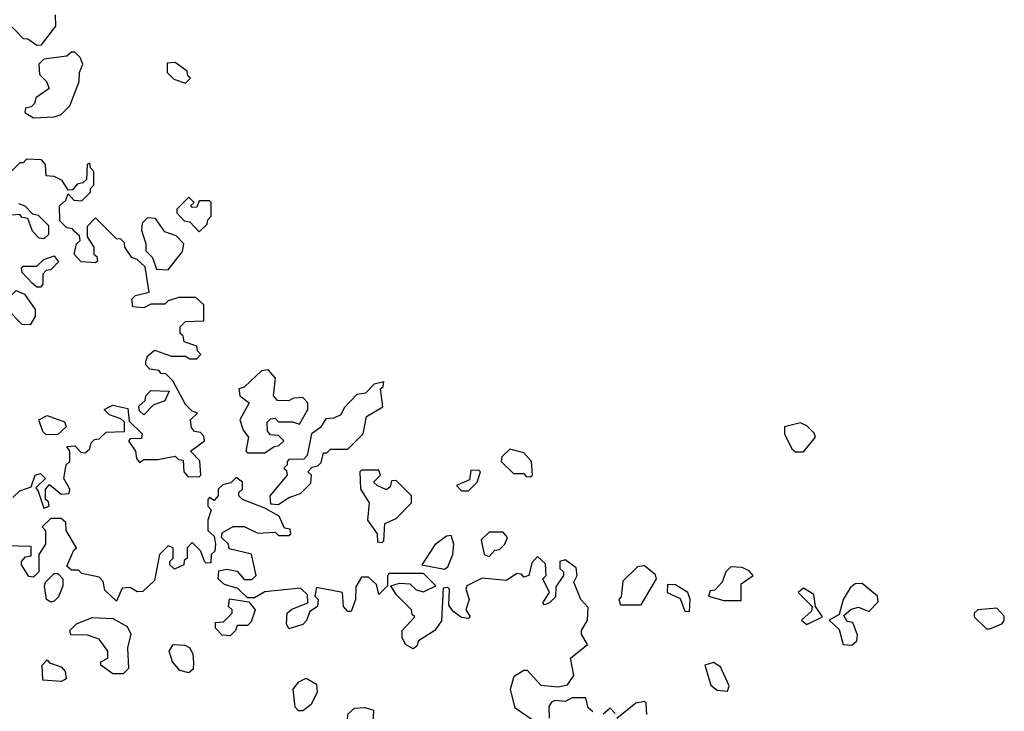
# Model space of a CAD drawing. Extents: x 2737310 to 2869991, y 870230 to 1012730.
# Tile 383 of 479: x 2741375 to 2744227, y 999651 to 1001654. Entities that reach past the tile are written whole.
import ezdxf

# ---------------------------------------------------------------- set-up
doc = ezdxf.new("R2010")
doc.units = 0

msp = doc.modelspace()

# ---------------------------------------------------------------- linework, layer by layer
at = {"layer": '0CON02XD'}
for points in [[(2741338.3, 1001648.3), (2741385, 1001600), (2741398.3, 1001598.3), (2741425, 1001580), (2741438.3, 1001581.7), (2741480, 1001635), (2741478.3, 1001668.3)], [(2741415, 1001370), (2741475, 1001372.5), (2741495, 1001380), (2741520, 1001405), (2741547.5, 1001475), (2741548.3, 1001501.7), (2741557.5, 1001525), (2741550, 1001545), (2741535, 1001560), (2741525, 1001560), (2741511.7, 1001548.3), (2741445, 1001540), (2741430, 1001525), (2741432.5, 1001495), (2741452.5, 1001475), (2741460, 1001455), (2741421.7, 1001428.3), (2741418.3, 1001411.7), (2741408.3, 1001401.7), (2741391.7, 1001398.3), (2741390, 1001385), (2741415, 1001370)], [(2741855, 1001470), (2741870, 1001485), (2741861.7, 1001491.7), (2741860, 1001505), (2741825, 1001530), (2741801.7, 1001528.3), (2741801.7, 1001501.7), (2741821.7, 1001481.7), (2741855, 1001470)], [(2741428.3, 1000288.3), (2741445, 1000240), (2741460, 1000245), (2741458.3, 1000258.3), (2741450, 1000265), (2741450, 1000295), (2741461.7, 1000308.3), (2741495, 1000280), (2741518.3, 1000281.7), (2741520, 1000295), (2741502.5, 1000325), (2741510, 1000365), (2741520, 1000375), (2741520, 1000405), (2741511.7, 1000418.3), (2741535, 1000420), (2741551.7, 1000401.7), (2741565, 1000400), (2741578.3, 1000411.7), (2741581.7, 1000428.3), (2741591.7, 1000438.3), (2741605, 1000440), (2741625, 1000460), (2741678.3, 1000461.7), (2741678.3, 1000488.3), (2741668.3, 1000498.3), (2741635, 1000510), (2741620, 1000525), (2741645, 1000537.5), (2741688.3, 1000528.3), (2741691.7, 1000491.7), (2741730, 1000455), (2741728.3, 1000441.7), (2741695, 1000440), (2741690, 1000435), (2741710, 1000405), (2741713, 1000383), (2741721.7, 1000371.7), (2741735, 1000380), (2741775, 1000380), (2741825, 1000390), (2741835, 1000380), (2741848.3, 1000378.3), (2741850, 1000345), (2741861.7, 1000331.7), (2741895, 1000330), (2741900, 1000335), (2741897, 1000377), (2741870, 1000405), (2741910, 1000435), (2741908.3, 1000448.3), (2741898.3, 1000458.3), (2741881.7, 1000461.7), (2741873, 1000473), (2741870, 1000495), (2741890, 1000515), (2741875, 1000520), (2741855, 1000540), (2741818.3, 1000608.3), (2741798.3, 1000628.3), (2741785, 1000630), (2741778.3, 1000638.3), (2741751.7, 1000641.7), (2741740, 1000655), (2741740, 1000665), (2741745, 1000680), (2741765, 1000697.5), (2741815, 1000680), (2741855, 1000680), (2741868.3, 1000671.7), (2741888.3, 1000671.7), (2741900, 1000685), (2741890, 1000695), (2741888.3, 1000708.3), (2741851.7, 1000721.7), (2741848.3, 1000738.3), (2741840, 1000745), (2741840, 1000765), (2741855, 1000780), (2741908.3, 1000781.7), (2741908.3, 1000828.3), (2741885, 1000850), (2741835, 1000850), (2741805, 1000840), (2741795, 1000830), (2741755, 1000830), (2741735, 1000820), (2741703, 1000823), (2741700, 1000845), (2741710, 1000855), (2741750, 1000865), (2741738.3, 1000938.3), (2741715, 1000960), (2741700, 1000965), (2741680, 1000995), (2741678.3, 1001008.3), (2741668.3, 1001018.3), (2741655, 1001020), (2741595, 1001080), (2741570, 1001055), (2741570, 1001025), (2741590, 1000995), (2741590, 1000975), (2741598.3, 1000968.3), (2741600, 1000955), (2741595, 1000950), (2741553, 1000953), (2741532.5, 1000975), (2741540, 1001005), (2741550, 1001015), (2741548.3, 1001028.3), (2741535, 1001040), (2741528.3, 1001048.3), (2741511.7, 1001051.7), (2741491.7, 1001071.7), (2741490, 1001115), (2741508.3, 1001131.7), (2741515, 1001150), (2741531.7, 1001131.7), (2741555, 1001130), (2741580, 1001155), (2741580, 1001165), (2741590, 1001175), (2741590, 1001215), (2741580, 1001225), (2741578.3, 1001238.3), (2741570, 1001235), (2741568.3, 1001191.7), (2741558.3, 1001181.7), (2741541.7, 1001178.3), (2741528.3, 1001161.7), (2741515, 1001160), (2741498.3, 1001188.3), (2741475, 1001200), (2741451.7, 1001201.7), (2741450, 1001235), (2741438.3, 1001248.3), (2741395, 1001250), (2741385, 1001240), (2741375, 1001240), (2741350, 1001215)], [(2741895, 1001040), (2741918.3, 1001061.7), (2741920, 1001075), (2741930, 1001085), (2741930, 1001125), (2741925, 1001130), (2741895, 1001130), (2741888.3, 1001111.7), (2741875, 1001110), (2741870, 1001115), (2741880, 1001125), (2741865, 1001140), (2741830, 1001105), (2741830, 1001095), (2741851.7, 1001071.7), (2741868.3, 1001068.3), (2741895, 1001040)], [(2741371.7, 1001121.7), (2741390, 1001115), (2741411.7, 1001091.7), (2741428.3, 1001088.3), (2741458.3, 1001058.3), (2741458.3, 1001031.7), (2741445, 1001020), (2741431.7, 1001021.7), (2741411.7, 1001041.7), (2741398.3, 1001078.3), (2741381.7, 1001081.7), (2741375, 1001090), (2741351.7, 1001088.3)], [(2741805, 1000930), (2741847, 1000983), (2741850, 1001005), (2741828.3, 1001028.3), (2741795, 1001040), (2741768.3, 1001078.3), (2741745, 1001080), (2741730, 1001065), (2741727.5, 1001045), (2741740, 1001005), (2741740, 1000985), (2741760, 1000965), (2741771.7, 1000931.7), (2741805, 1000930)], [(2741435, 1000880), (2741425, 1000880), (2741410.7, 1000890.7), (2741381.7, 1000921.7), (2741380, 1000935), (2741385, 1000940), (2741425, 1000940), (2741445, 1000960), (2741475, 1000970), (2741487, 1000953), (2741465, 1000930), (2741451.7, 1000928.3), (2741442.5, 1000917.5), (2741441.7, 1000888.3), (2741435, 1000880)], [(2741405, 1000770), (2741381.7, 1000771.7), (2741340, 1000815), (2741350, 1000855), (2741365, 1000870), (2741389.3, 1000859.3), (2741420, 1000815), (2741420, 1000795), (2741405, 1000770)], [(2742085, 1000400), (2742111.7, 1000418.3), (2742125, 1000420), (2742140, 1000435), (2742125, 1000450), (2742101.7, 1000451.7), (2742093, 1000463), (2742091.7, 1000488.3), (2742101.7, 1000498.3), (2742115, 1000500), (2742125, 1000490), (2742165, 1000490), (2742185, 1000482.5), (2742210, 1000525), (2742210, 1000545), (2742195, 1000560), (2742168.3, 1000558.3), (2742155, 1000550), (2742121.7, 1000551.7), (2742110, 1000565), (2742116.4, 1000616.4), (2742095, 1000640), (2742075, 1000637.5), (2742025, 1000590), (2742010, 1000585), (2742012.5, 1000565), (2742040, 1000545), (2742012.5, 1000495), (2742022.5, 1000465), (2742037.5, 1000445), (2742030, 1000405), (2742035, 1000400), (2742085, 1000400)], [(2742125, 1000250), (2742155, 1000270), (2742188.3, 1000281.7), (2742218.3, 1000311.7), (2742220, 1000335), (2742210, 1000345), (2742221.7, 1000358.3), (2742238.3, 1000361.7), (2742248.3, 1000371.7), (2742255, 1000400), (2742265, 1000400), (2742275, 1000410), (2742325, 1000410), (2742370, 1000455), (2742380, 1000505), (2742427, 1000533), (2742420, 1000585), (2742428.3, 1000591.7), (2742430, 1000605), (2742401.7, 1000598.3), (2742377, 1000573), (2742351.7, 1000568.3), (2742315, 1000530), (2742305, 1000510), (2742285, 1000500), (2742261.7, 1000498.3), (2742246.7, 1000473.3), (2742220, 1000455), (2742207.5, 1000392.5), (2742198.3, 1000381.7), (2742155, 1000380), (2742150, 1000375), (2742150, 1000365), (2742140, 1000355), (2742148.3, 1000348.3), (2742150, 1000335), (2742100, 1000275), (2742101.7, 1000251.7), (2742125, 1000250)], [(2741735, 1000510), (2741721.7, 1000521.7), (2741720, 1000535), (2741738.3, 1000551.7), (2741740, 1000565), (2741755, 1000580), (2741808.3, 1000578.3), (2741795, 1000550), (2741761.7, 1000538.3), (2741735, 1000510)], [(2741451.7, 1000451.7), (2741441.7, 1000461.7), (2741430, 1000495), (2741455, 1000507.5), (2741505, 1000490), (2741510, 1000475), (2741485, 1000452.5), (2741451.7, 1000451.7)], [(2743645, 1000402.5), (2743680, 1000445), (2743676.4, 1000456.4), (2743655, 1000477.5), (2743636.4, 1000486.4), (2743590, 1000475), (2743590, 1000455), (2743611.7, 1000411.7), (2743622.5, 1000402.5), (2743645, 1000402.5)], [(2742855, 1000330), (2742860, 1000335), (2742857.5, 1000375), (2742835, 1000400), (2742795, 1000410), (2742771.7, 1000388.3), (2742770, 1000375), (2742805, 1000340), (2742835, 1000340), (2742841.7, 1000331.7), (2742855, 1000330)], [(2741355, 1000270), (2741375, 1000290), (2741408.3, 1000301.7), (2741420, 1000335), (2741435, 1000340), (2741450, 1000325), (2741421.7, 1000298.3), (2741428.3, 1000288.3)], [(2742425, 1000140), (2742430, 1000145), (2742432.5, 1000195), (2742465, 1000210), (2742510, 1000255), (2742510, 1000275), (2742465, 1000320), (2742451.7, 1000318.3), (2742448.3, 1000301.7), (2742437, 1000293), (2742410, 1000305), (2742400, 1000315), (2742420, 1000335), (2742415, 1000350), (2742365, 1000350), (2742360, 1000345), (2742362.5, 1000295), (2742387.5, 1000255), (2742382.5, 1000205), (2742410, 1000165), (2742411.7, 1000141.7), (2742425, 1000140)], [(2742675, 1000290), (2742700, 1000315), (2742710, 1000345), (2742705, 1000350), (2742681.7, 1000348.3), (2742678.3, 1000321.7), (2742640, 1000305), (2742655, 1000290), (2742675, 1000290)], [(2742828.3, 1000048.3), (2742815, 1000050), (2742785, 1000030), (2742715, 1000036.7), (2742670, 1000015), (2742667.5, 1000005), (2742676.7, 999975), (2742667.5, 999945), (2742680, 999925), (2742675, 999920), (2742655, 999922.5), (2742630.7, 999940.7), (2742618.3, 999958.3), (2742620, 1000005), (2742615, 1000010), (2742601.7, 1000008.3), (2742597, 999913), (2742577.5, 999885), (2742530, 999855), (2742525, 999840), (2742515, 999832.5), (2742492.5, 999845), (2742482.5, 999865), (2742482.5, 999885), (2742520, 999925), (2742511.7, 999931.7), (2742510, 999945), (2742465, 999990), (2742450, 1000015), (2742475, 1000022.5), (2742505, 1000020), (2742523, 1000003), (2742545, 999997.5), (2742580, 1000015), (2742545, 1000050), (2742445, 1000050), (2742440, 1000045), (2742440, 1000015), (2742415, 999990), (2742408.3, 1000018.3), (2742385, 1000040), (2742365, 1000040), (2742348.3, 1000011.7), (2742347.5, 999975), (2742335, 999940), (2742325, 999940), (2742312.5, 999955), (2742310, 999995), (2742235, 1000010), (2742230, 999985), (2742240, 999975), (2742237.5, 999955), (2742215, 999940), (2742206.1, 999913.9), (2742195, 999902.5), (2742155, 999890), (2742147.5, 999905), (2742150, 999935), (2742163, 999947), (2742210, 999965), (2742208.3, 999988.3), (2742188.3, 1000008.3), (2742085, 999997.5), (2742055, 999980), (2742035, 999980), (2742007, 1000007), (2741968.3, 1000018.3), (2741950, 1000035), (2741951.7, 1000058.3), (2741975, 1000062.5), (2742005, 1000057.5), (2742025, 1000032.5), (2742047, 1000033), (2742060, 1000045), (2742046.4, 1000106.4), (2741981.7, 1000121.7), (2741980, 1000135), (2741960, 1000155), (2741961.7, 1000168.3), (2741993.3, 1000186.7), (2742025, 1000186.7), (2742065, 1000167.5), (2742115, 1000170), (2742125, 1000160), (2742155, 1000160), (2742160, 1000165), (2742158.3, 1000178.3), (2742141.7, 1000181.7), (2742126.4, 1000216.4), (2742085, 1000240), (2742020, 1000265), (2742010, 1000275), (2742010, 1000285), (2742020, 1000295), (2742020, 1000315), (2742001.7, 1000328.3), (2741987, 1000313), (2741963, 1000307), (2741950, 1000295), (2741950, 1000275), (2741938.3, 1000261.7), (2741925, 1000270), (2741920, 1000265), (2741920, 1000245), (2741930, 1000235), (2741920, 1000205), (2741920, 1000175), (2741938.3, 1000158.3), (2741942.5, 1000135), (2741940, 1000115), (2741930, 1000105), (2741928.3, 1000081.7), (2741915, 1000080), (2741910, 1000085), (2741900, 1000115), (2741875, 1000140), (2741860, 1000125), (2741860, 1000095), (2741851.7, 1000088.3), (2741850, 1000075), (2741823, 1000063), (2741810, 1000075), (2741810, 1000085), (2741820, 1000095), (2741820, 1000125), (2741805, 1000130), (2741780, 1000105), (2741765, 1000030), (2741731.7, 999998.3), (2741715, 999997.5), (2741695, 1000010), (2741671.7, 1000008.3), (2741655, 999970), (2741621.7, 1000001.7), (2741617, 1000027), (2741605, 1000040), (2741555, 1000050), (2741545, 1000060), (2741525, 1000060), (2741511.7, 1000071.7), (2741531.7, 1000118.3), (2741540, 1000125), (2741510, 1000175), (2741508.3, 1000198.3), (2741495, 1000210), (2741465, 1000210), (2741440, 1000185), (2741450, 1000175), (2741450, 1000135), (2741430, 1000105), (2741430, 1000055), (2741415, 1000040), (2741401.7, 1000041.7), (2741380, 1000075), (2741380, 1000085), (2741391.7, 1000098.3), (2741408.3, 1000101.7), (2741408.3, 1000128.3), (2741335, 1000130)], [(2742735, 1000100), (2742751.7, 1000118.3), (2742765, 1000120), (2742780, 1000135), (2742787.5, 1000155), (2742775, 1000170), (2742735, 1000170), (2742711.7, 1000148.3), (2742720, 1000105), (2742735, 1000100)], [(2742605, 1000062.5), (2742615, 1000070), (2742630, 1000105), (2742632.5, 1000135), (2742625, 1000160), (2742611.7, 1000158.3), (2742577, 1000133), (2742540, 1000075), (2742605, 1000062.5)], [(2742865, 999622.5), (2742810, 999660), (2742796.7, 999715), (2742807, 999753), (2742835, 999770), (2742845, 999770), (2742885, 999726.7), (2742935, 999722.5), (2742961.7, 999728.3), (2742980, 999755), (2742970, 999805), (2743020, 999845), (2743002.5, 999875), (2743002.5, 999885), (2743020, 999915), (2743021.7, 999951.7), (2743000, 999975), (2742980, 1000025), (2742990, 1000045), (2742986.4, 1000066.4), (2742955, 1000090), (2742940, 1000085), (2742940, 1000065), (2742950, 1000055), (2742950, 1000045), (2742928.3, 1000011.7), (2742927, 999983), (2742910, 999965), (2742895, 999960), (2742890, 999965), (2742910, 999995), (2742890, 1000035), (2742900, 1000045), (2742898.3, 1000078.3), (2742875, 1000100), (2742858.3, 1000081.7), (2742850, 1000045), (2742835, 1000040), (2742828.3, 1000048.3)], [(2743175, 999960), (2743220, 1000035), (2743216.4, 1000046.4), (2743185, 1000072.5), (2743165, 1000070), (2743121.7, 1000028.3), (2743117.5, 999982.5), (2743110, 999975), (2743115, 999960), (2743175, 999960)], [(2743465, 999972.5), (2743465, 1000020), (2743500, 1000045), (2743488.3, 1000058.3), (2743467.5, 1000067.5), (2743435, 1000070), (2743420, 1000055), (2743410, 1000025), (2743388.3, 1000001.7), (2743375, 1000000), (2743370, 999985), (2743415, 999972.5), (2743465, 999972.5)], [(2741465, 999967.5), (2741452.5, 999975), (2741447, 1000013), (2741450, 1000025), (2741475, 1000050), (2741485, 1000050), (2741500, 1000035), (2741500, 1000015), (2741487, 999983), (2741475, 999970), (2741465, 999967.5)], [(2743315, 999940), (2743317.5, 999975), (2743310, 999995), (2743275, 1000017.5), (2743251.7, 1000018.3), (2743250, 999995), (2743288.3, 999978.3), (2743301.7, 999941.7), (2743315, 999940)], [(2743655, 999902.5), (2743700, 999925), (2743680, 999955), (2743675, 999990), (2743645, 1000007.5), (2743630, 999995), (2743670, 999955), (2743668.3, 999941.7), (2743640, 999915), (2743655, 999902.5)], [(2743785, 999842.5), (2743800, 999855), (2743801.7, 999871.7), (2743788.3, 999908.3), (2743771.7, 999911.7), (2743761.7, 999928.3), (2743783, 999947), (2743805, 999952.5), (2743835, 999940), (2743861.7, 999968.3), (2743860, 999985), (2743815, 1000021.2), (2743795, 1000020), (2743780.7, 1000009.3), (2743760, 999975), (2743748.3, 999931.7), (2743720, 999915), (2743748.3, 999888.3), (2743760, 999845), (2743785, 999842.5)], [(2741985, 999870), (2741961.7, 999871.7), (2741941.7, 999891.7), (2741941.7, 999908.3), (2741965, 999910), (2741990, 999935), (2741990, 999945), (2741980, 999955), (2741983, 999977), (2742038.3, 999968.3), (2742057.5, 999945), (2742045, 999910), (2742035, 999900), (2742005, 999900), (2742000, 999885), (2741985, 999870)], [(2744185, 999890), (2744220, 999905), (2744227, 999913), (2744227, 999927), (2744205, 999950), (2744150, 999945), (2744140, 999935), (2744140, 999925), (2744175, 999890), (2744185, 999890)], [(2741675, 999760), (2741645, 999760), (2741610, 999785), (2741610, 999795), (2741630, 999805), (2741630, 999825), (2741605, 999860), (2741571.7, 999871.7), (2741523, 999873), (2741520, 999885), (2741540, 999905), (2741585, 999922.5), (2741645, 999920), (2741686.4, 999896.4), (2741696.7, 999875), (2741687.5, 999835), (2741690, 999775), (2741675, 999760)], [(2741865, 999762.5), (2741839.3, 999769.3), (2741817.5, 999795), (2741807.5, 999825), (2741820, 999845), (2741853, 999843), (2741867.5, 999835), (2741876.4, 999816.4), (2741878.8, 999791.2), (2741877, 999773), (2741865, 999762.5)], [(2741495, 999737.5), (2741441.7, 999741.7), (2741440, 999785), (2741455, 999800), (2741461.7, 999791.7), (2741495, 999780), (2741507, 999767), (2741510, 999745), (2741505, 999742.5), (2741495, 999737.5)], [(2743425, 999710), (2743430, 999725), (2743405, 999780), (2743385, 999792.5), (2743360, 999785), (2743377, 999727), (2743395, 999712.5), (2743425, 999710)], [(2742195, 999652.5), (2742183, 999653), (2742173, 999663), (2742166.7, 999715), (2742183.6, 999736.4), (2742205, 999747.5), (2742235, 999730), (2742237, 999707), (2742219.3, 999670.7), (2742195, 999652.5)], [(2743035, 999650), (2743021.7, 999661.7), (2743015, 999690), (2742975, 999690), (2742955, 999680), (2742925, 999682.5), (2742915, 999677.5), (2742907.5, 999665), (2742908.3, 999631.7)], [(2742375, 999592.5), (2742324.1, 999624.1), (2742325, 999642.5), (2742345, 999660), (2742375, 999662.5), (2742400, 999655), (2742397.5, 999615), (2742389.3, 999600.7), (2742375, 999592.5)], [(2743100, 999645), (2743085, 999660), (2743065, 999642.5)], [(2743191.7, 999641.7), (2743190, 999675), (2743185, 999680), (2743160, 999675), (2743105, 999630)]]:
    msp.add_lwpolyline(points, dxfattribs=at)

doc.saveas('drawing.dxf')
